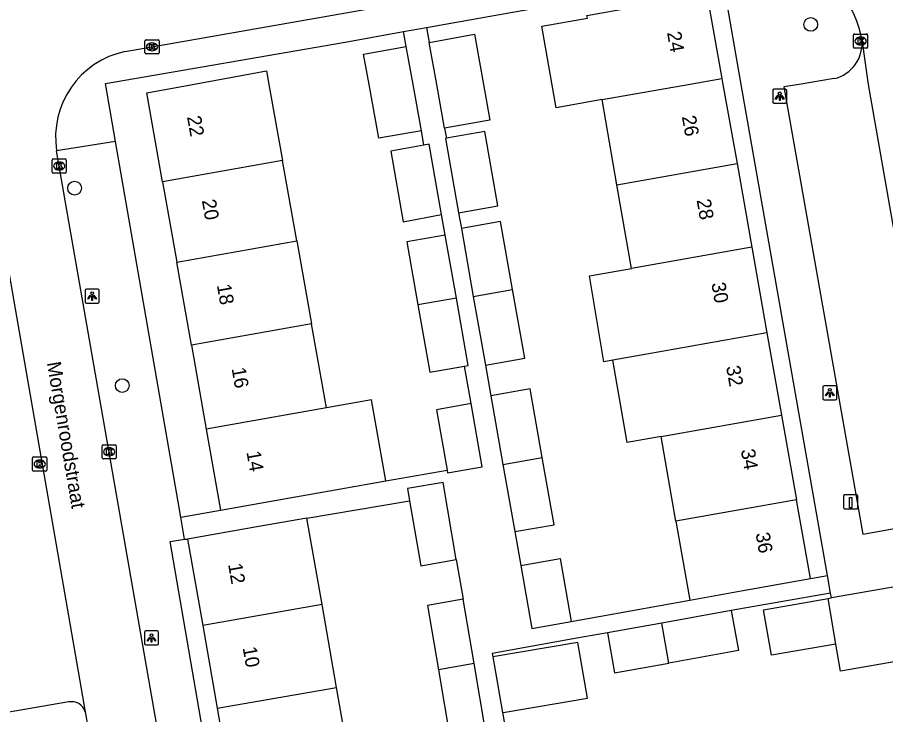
# Model space of a CAD drawing. Extents: x 162880 to 165536, y 384011 to 385179.
# Drawn here: x 164541.6 to 164603.3, y 384455.2 to 384504.8 of the extents above; entities that cross this region are included whole.
import ezdxf

# ---------------------------------------------------------------- set-up
doc = ezdxf.new("R2010")
doc.units = 0
for name, color, linetype in [('IMGEO_Boom', 7, 'Continuous'), ('IMGEO_Kolk', 7, 'Continuous'), ('IMGEO_Laadpaal', 7, 'Continuous'), ('IMGEO_Lichtpunt', 7, 'Continuous'), ('IMGEO_Openbare_ruimte_label', 7, 'Continuous'), ('IMGEO_Pand', 7, 'Continuous'), ('IMGEO_Pand_nummerreeks', 7, 'Continuous'), ('IMGEO_Rijbaan_lokaal_open', 7, 'Continuous'), ('IMGEO_Voetpad_open', 7, 'Continuous')]:
    doc.layers.add(name, color=color, linetype=linetype)

msp = doc.modelspace()

# ---------------------------------------------------------------- linework, layer by layer
at = {"layer": 'IMGEO_Boom'}
for centre in [(164597.993, 384504.258), (164545.682, 384492.622), (164549.07, 384478.6)]:
    msp.add_circle(centre, 0.489, dxfattribs=at)
at = {"layer": 'IMGEO_Kolk'}
for p, q in [((164550.762, 384503.165), (164551.614, 384503.165)), ((164601.038, 384502.65), (164601.038, 384503.502)), ((164601.113, 384503.576), (164601.965, 384503.576)), ((164601.526, 384503.356), (164601.551, 384503.356)), ((164602.039, 384503.502), (164602.039, 384502.65)), ((164550.687, 384502.239), (164550.687, 384503.091)), ((164551.175, 384502.945), (164551.2, 384502.945)), ((164551.688, 384503.091), (164551.688, 384502.239)), ((164601.965, 384502.576), (164601.113, 384502.576)), ((164601.549, 384502.796), (164601.524, 384502.796)), ((164551.614, 384502.165), (164550.762, 384502.165)), ((164551.198, 384502.385), (164551.173, 384502.385)), ((164544.094, 384493.772), (164544.094, 384494.624)), ((164544.169, 384494.698), (164545.021, 384494.698)), ((164545.095, 384494.624), (164545.095, 384493.772)), ((164544.605, 384493.918), (164544.58, 384493.918)), ((164544.582, 384494.478), (164544.607, 384494.478)), ((164545.021, 384493.698), (164544.169, 384493.698)), ((164547.638, 384473.472), (164547.638, 384474.324)), ((164547.713, 384474.398), (164548.565, 384474.398)), ((164548.126, 384474.178), (164548.151, 384474.178)), ((164548.639, 384474.324), (164548.639, 384473.472)), ((164548.149, 384473.618), (164548.124, 384473.618)), ((164542.704, 384472.599), (164542.704, 384473.451)), ((164542.779, 384473.525), (164543.631, 384473.525)), ((164543.192, 384473.305), (164543.217, 384473.305)), ((164543.705, 384473.451), (164543.705, 384472.599)), ((164548.565, 384473.398), (164547.713, 384473.398)), ((164543.631, 384472.525), (164542.779, 384472.525)), ((164543.215, 384472.745), (164543.19, 384472.745))]:
    msp.add_line(p, q, dxfattribs=at)
for points in [[(164550.762, 384503.165), (164551.614, 384503.165)], [(164601.038, 384502.65), (164601.038, 384503.502)], [(164601.113, 384503.576), (164601.965, 384503.576)], [(164601.359, 384503.276), (164601.482, 384503.276), (164601.482, 384503.125), (164601.612, 384503.276), (164601.776, 384503.276), (164601.63, 384503.125), (164601.783, 384502.876), (164601.631, 384502.876), (164601.546, 384503.04), (164601.482, 384502.973), (164601.482, 384502.876), (164601.359, 384502.876), (164601.359, 384503.276)], [(164602.039, 384503.502), (164602.039, 384502.65)], [(164550.687, 384502.239), (164550.687, 384503.091)], [(164551.008, 384502.865), (164551.131, 384502.865), (164551.131, 384502.714), (164551.261, 384502.865), (164551.425, 384502.865), (164551.279, 384502.714), (164551.432, 384502.465), (164551.28, 384502.465), (164551.195, 384502.629), (164551.131, 384502.562), (164551.131, 384502.465), (164551.008, 384502.465), (164551.008, 384502.865)], [(164551.688, 384503.091), (164551.688, 384502.239)], [(164601.965, 384502.576), (164601.113, 384502.576)], [(164551.614, 384502.165), (164550.762, 384502.165)], [(164544.094, 384493.772), (164544.094, 384494.624)], [(164544.169, 384494.698), (164545.021, 384494.698)], [(164545.095, 384494.624), (164545.095, 384493.772)], [(164544.415, 384494.398), (164544.538, 384494.398), (164544.538, 384494.247), (164544.668, 384494.398), (164544.832, 384494.398), (164544.686, 384494.247), (164544.839, 384493.998), (164544.687, 384493.998), (164544.602, 384494.162), (164544.538, 384494.095), (164544.538, 384493.998), (164544.415, 384493.998), (164544.415, 384494.398)], [(164545.021, 384493.698), (164544.169, 384493.698)], [(164547.638, 384473.472), (164547.638, 384474.324)], [(164547.713, 384474.398), (164548.565, 384474.398)], [(164548.639, 384474.324), (164548.639, 384473.472)], [(164547.959, 384474.098), (164548.082, 384474.098), (164548.082, 384473.947), (164548.212, 384474.098), (164548.376, 384474.098), (164548.23, 384473.947), (164548.383, 384473.698), (164548.231, 384473.698), (164548.146, 384473.862), (164548.082, 384473.795), (164548.082, 384473.698), (164547.959, 384473.698), (164547.959, 384474.098)], [(164542.704, 384472.599), (164542.704, 384473.451)], [(164542.779, 384473.525), (164543.631, 384473.525)], [(164543.025, 384473.225), (164543.148, 384473.225), (164543.148, 384473.074), (164543.278, 384473.225), (164543.442, 384473.225), (164543.296, 384473.074), (164543.449, 384472.825), (164543.297, 384472.825), (164543.212, 384472.989), (164543.148, 384472.922), (164543.148, 384472.825), (164543.025, 384472.825), (164543.025, 384473.225)], [(164543.705, 384473.451), (164543.705, 384472.599)], [(164548.565, 384473.398), (164547.713, 384473.398)], [(164543.631, 384472.525), (164542.779, 384472.525)]]:
    msp.add_lwpolyline(points, dxfattribs=at)
for centre, start, end in [((164550.764, 384503.089), 91.55205, 178.44795), ((164550.764, 384503.089), 91.55205, 178.44795), ((164551.612, 384503.089), 1.55205, 88.44795), ((164551.612, 384503.089), 1.55205, 88.44795), ((164601.115, 384503.5), 91.55205, 178.44795), ((164601.115, 384503.5), 91.55205, 178.44795), ((164601.963, 384503.5), 1.55205, 88.44795), ((164601.963, 384503.5), 1.55205, 88.44795), ((164601.115, 384502.652), 181.55205, 268.44795), ((164601.115, 384502.652), 181.55205, 268.44795), ((164601.963, 384502.652), 271.55205, 358.44795), ((164601.963, 384502.652), 271.55205, 358.44795), ((164550.764, 384502.241), 181.55205, 268.44795), ((164550.764, 384502.241), 181.55205, 268.44795), ((164551.612, 384502.241), 271.55205, 358.44795), ((164551.612, 384502.241), 271.55205, 358.44795), ((164544.171, 384494.622), 91.55205, 178.44795), ((164544.171, 384494.622), 91.55205, 178.44795), ((164545.019, 384494.622), 1.55205, 88.44795), ((164545.019, 384494.622), 1.55205, 88.44795), ((164544.171, 384493.774), 181.55205, 268.44795), ((164544.171, 384493.774), 181.55205, 268.44795), ((164545.019, 384493.774), 271.55205, 358.44795), ((164545.019, 384493.774), 271.55205, 358.44795), ((164547.715, 384474.322), 91.55205, 178.44795), ((164547.715, 384474.322), 91.55205, 178.44795), ((164548.563, 384474.322), 1.55205, 88.44795), ((164548.563, 384474.322), 1.55205, 88.44795), ((164542.781, 384473.449), 91.55205, 178.44795), ((164542.781, 384473.449), 91.55205, 178.44795), ((164543.629, 384473.449), 1.55205, 88.44795), ((164543.629, 384473.449), 1.55205, 88.44795), ((164547.715, 384473.474), 181.55205, 268.44795), ((164547.715, 384473.474), 181.55205, 268.44795), ((164548.563, 384473.474), 271.55205, 358.44795), ((164548.563, 384473.474), 271.55205, 358.44795), ((164542.781, 384472.601), 181.55205, 268.44795), ((164542.781, 384472.601), 181.55205, 268.44795), ((164543.629, 384472.601), 271.55205, 358.44795), ((164543.629, 384472.601), 271.55205, 358.44795)]:
    msp.add_arc(centre, 0.0765, start, end, dxfattribs=at)
for centre, major_axis, ratio, start_param, end_param in [((164601.525, 384503.076), (-0.387, 0.002), 0.722429, 4.712389, 7.853982), ((164601.55, 384503.076), (-0.39, 0.002), 0.717154, 1.570796, 4.712389), ((164551.174, 384502.665), (-0.387, 0.002), 0.722429, 4.712389, 7.853982), ((164551.199, 384502.665), (-0.39, 0.002), 0.717154, 1.570796, 4.712389), ((164544.581, 384494.198), (-0.387, 0.002), 0.722429, 4.712389, 7.853982), ((164544.606, 384494.198), (-0.39, 0.002), 0.717154, 1.570796, 4.712389), ((164548.125, 384473.898), (-0.387, 0.002), 0.722429, 4.712389, 7.853982), ((164548.15, 384473.898), (-0.39, 0.002), 0.717154, 1.570796, 4.712389), ((164543.191, 384473.025), (-0.387, 0.002), 0.722429, 4.712389, 7.853982), ((164543.216, 384473.025), (-0.39, 0.002), 0.717154, 1.570796, 4.712389)]:
    msp.add_ellipse(centre, major_axis=major_axis, ratio=ratio, start_param=start_param, end_param=end_param, dxfattribs=at)
at = {"layer": 'IMGEO_Laadpaal'}
for p, q in [((164600.331, 384470.76), (164600.331, 384469.919)), ((164600.331, 384470.76), (164600.331, 384469.919)), ((164601.247, 384470.844), (164600.406, 384470.844)), ((164601.247, 384470.844), (164600.406, 384470.844)), ((164601.331, 384469.928), (164601.331, 384470.769)), ((164601.331, 384469.928), (164601.331, 384470.769)), ((164600.415, 384469.844), (164601.256, 384469.844)), ((164600.415, 384469.844), (164601.256, 384469.844))]:
    msp.add_line(p, q, dxfattribs=at)
msp.add_lwpolyline([(164600.746, 384470.657), (164600.906, 384470.657), (164600.906, 384469.924), (164600.746, 384469.924), (164600.746, 384470.657)], dxfattribs=at)
for centre, start, end in [((164600.409, 384470.766), 92.4484, 184.28452), ((164600.409, 384470.766), 92.4484, 184.28452), ((164601.253, 384470.766), 2.4484, 94.28452), ((164601.253, 384470.766), 2.4484, 94.28452), ((164600.409, 384469.922), 182.4484, 274.28452), ((164600.409, 384469.922), 182.4484, 274.28452), ((164601.253, 384469.922), 272.4484, 4.28452), ((164601.253, 384469.922), 272.4484, 4.28452)]:
    msp.add_arc(centre, 0.0779, start, end, dxfattribs=at)
at = {"layer": 'IMGEO_Lichtpunt'}
for p, q in [((164595.29, 384499.56), (164595.29, 384498.753)), ((164595.29, 384499.56), (164595.29, 384498.753)), ((164596.192, 384499.655), (164595.384, 384499.655)), ((164596.192, 384499.655), (164595.384, 384499.655)), ((164596.286, 384498.753), (164596.286, 384499.56)), ((164596.286, 384498.753), (164596.286, 384499.56)), ((164595.384, 384498.659), (164596.192, 384498.659)), ((164595.384, 384498.659), (164596.192, 384498.659)), ((164546.427, 384485.357), (164546.427, 384484.55)), ((164546.427, 384485.357), (164546.427, 384484.55)), ((164547.329, 384485.452), (164546.521, 384485.452)), ((164547.329, 384485.452), (164546.521, 384485.452)), ((164547.423, 384484.55), (164547.423, 384485.357)), ((164547.423, 384484.55), (164547.423, 384485.357)), ((164546.521, 384484.456), (164547.329, 384484.456)), ((164546.521, 384484.456), (164547.329, 384484.456)), ((164598.851, 384478.492), (164598.851, 384477.685)), ((164598.851, 384478.492), (164598.851, 384477.685)), ((164599.753, 384478.587), (164598.945, 384478.587)), ((164599.753, 384478.587), (164598.945, 384478.587)), ((164599.847, 384477.685), (164599.847, 384478.492)), ((164599.847, 384477.685), (164599.847, 384478.492)), ((164598.945, 384477.591), (164599.753, 384477.591)), ((164598.945, 384477.591), (164599.753, 384477.591)), ((164550.651, 384461.069), (164550.651, 384460.262)), ((164550.651, 384461.069), (164550.651, 384460.262)), ((164551.553, 384461.164), (164550.745, 384461.164)), ((164551.553, 384461.164), (164550.745, 384461.164)), ((164551.647, 384460.262), (164551.647, 384461.069)), ((164551.647, 384460.262), (164551.647, 384461.069)), ((164550.745, 384460.168), (164551.553, 384460.168)), ((164550.745, 384460.168), (164551.553, 384460.168))]:
    msp.add_line(p, q, dxfattribs=at)
for points in [[(164595.664, 384499.224), (164595.703, 384499.196), (164595.515, 384498.934), (164595.477, 384498.961), (164595.664, 384499.224)], [(164595.766, 384499.176), (164595.813, 384499.176), (164595.813, 384498.854), (164595.766, 384498.854), (164595.766, 384499.176)], [(164595.876, 384499.196), (164595.914, 384499.223), (164596.101, 384498.961), (164596.062, 384498.933), (164595.876, 384499.196)], [(164546.801, 384485.021), (164546.84, 384484.993), (164546.652, 384484.731), (164546.614, 384484.758), (164546.801, 384485.021)], [(164546.903, 384484.973), (164546.95, 384484.973), (164546.95, 384484.651), (164546.903, 384484.651), (164546.903, 384484.973)], [(164547.013, 384484.993), (164547.051, 384485.02), (164547.238, 384484.758), (164547.199, 384484.73), (164547.013, 384484.993)], [(164599.225, 384478.156), (164599.264, 384478.128), (164599.076, 384477.866), (164599.038, 384477.893), (164599.225, 384478.156)], [(164599.327, 384478.108), (164599.374, 384478.108), (164599.374, 384477.786), (164599.327, 384477.786), (164599.327, 384478.108)], [(164599.437, 384478.128), (164599.475, 384478.155), (164599.662, 384477.893), (164599.623, 384477.865), (164599.437, 384478.128)], [(164551.025, 384460.733), (164551.064, 384460.705), (164550.876, 384460.443), (164550.838, 384460.47), (164551.025, 384460.733)], [(164551.127, 384460.685), (164551.174, 384460.685), (164551.174, 384460.363), (164551.127, 384460.363), (164551.127, 384460.685)], [(164551.237, 384460.705), (164551.275, 384460.732), (164551.462, 384460.47), (164551.423, 384460.442), (164551.237, 384460.705)]]:
    msp.add_lwpolyline(points, dxfattribs=at)
for centre in [(164595.789, 384499.358), (164546.926, 384485.155), (164599.35, 384478.29), (164551.15, 384460.867)]:
    msp.add_circle(centre, 0.0994, dxfattribs=at)
for centre, start, end in [((164595.384, 384499.56), 90, 180), ((164595.384, 384499.56), 90, 180), ((164596.192, 384499.56), 0, 90), ((164596.192, 384499.56), 0, 90), ((164595.384, 384498.753), 180, 270), ((164595.384, 384498.753), 180, 270), ((164596.192, 384498.753), 270, 0), ((164596.192, 384498.753), 270, 360), ((164546.521, 384485.357), 90, 180), ((164546.521, 384485.357), 90, 180), ((164547.329, 384485.357), 0, 90), ((164547.329, 384485.357), 0, 90), ((164546.521, 384484.55), 180, 270), ((164546.521, 384484.55), 180, 270), ((164547.329, 384484.55), 270, 0), ((164547.329, 384484.55), 270, 360), ((164598.945, 384478.492), 90, 180), ((164598.945, 384478.492), 90, 180), ((164599.753, 384478.492), 0, 90), ((164599.753, 384478.492), 0, 90), ((164598.945, 384477.685), 180, 270), ((164598.945, 384477.685), 180, 270), ((164599.753, 384477.685), 270, 0), ((164599.753, 384477.685), 270, 360), ((164550.745, 384461.069), 90, 180), ((164550.745, 384461.069), 90, 180), ((164551.553, 384461.069), 0, 90), ((164551.553, 384461.069), 0, 90), ((164550.745, 384460.262), 180, 270), ((164550.745, 384460.262), 180, 270), ((164551.553, 384460.262), 270, 0), ((164551.553, 384460.262), 270, 360)]:
    msp.add_arc(centre, 0.0946, start, end, dxfattribs=at)
at = {"layer": 'IMGEO_Pand'}
for points in [[(164583.163, 384498.917), (164579.897, 384498.339), (164578.881, 384504.132), (164582.125, 384504.701), (164582.089, 384504.9), (164590.622, 384506.44), (164591.685, 384500.424)], [(164570.886, 384502.98), (164574.1, 384503.56), (164574.741, 384500), (164575.199, 384497.454), (164571.981, 384496.883)], [(164570.327, 384496.703), (164567.295, 384496.166), (164566.607, 384500), (164566.224, 384502.132), (164569.253, 384502.678)], [(164570.327, 384496.703), (164569.734, 384500), (164569.253, 384502.678)], [(164571.981, 384496.883), (164571.421, 384500), (164570.886, 384502.98)], [(164551.928, 384493.073), (164550.807, 384499.397), (164554.056, 384500), (164559.324, 384500.952), (164559.496, 384500), (164560.203, 384496.03), (164560.46, 384494.587)], [(164583.163, 384498.917), (164589.286, 384500), (164591.685, 384500.424)], [(164591.685, 384500.424), (164591.76, 384500), (164592.755, 384494.369)], [(164584.226, 384492.86), (164583.163, 384498.917)], [(164572.97, 384490.869), (164575.763, 384491.363), (164574.831, 384496.646), (164572.108, 384496.165)], [(164572.108, 384496.165), (164572.038, 384496.153), (164572.97, 384490.869)], [(164570.509, 384495.673), (164568.154, 384495.258), (164569.042, 384490.222), (164571.766, 384490.748)], [(164571.766, 384490.748), (164570.886, 384495.74), (164570.509, 384495.673)], [(164560.46, 384494.587), (164551.928, 384493.073)], [(164561.476, 384488.879), (164560.46, 384494.587)], [(164584.226, 384492.86), (164592.755, 384494.369)], [(164592.755, 384494.369), (164593.805, 384488.431)], [(164551.928, 384493.073), (164552.941, 384487.364)], [(164585.268, 384486.921), (164584.226, 384492.86)], [(164576.811, 384485.425), (164575.96, 384490.248), (164573.167, 384489.754)], [(164573.167, 384489.754), (164574.018, 384484.931)], [(164572.022, 384489.294), (164569.291, 384488.813), (164570.08, 384484.334)], [(164572.812, 384484.818), (164572.022, 384489.294)], [(164552.941, 384487.364), (164561.476, 384488.879)], [(164561.476, 384488.879), (164562.524, 384482.993)], [(164593.805, 384488.431), (164585.268, 384486.921)], [(164593.805, 384488.431), (164594.882, 384482.338)], [(164553.984, 384481.478), (164552.941, 384487.364)], [(164583.929, 384480.4), (164583.288, 384480.286), (164582.262, 384486.388), (164585.268, 384486.921)], [(164574.018, 384484.931), (164576.811, 384485.425)], [(164574.88, 384480.042), (164577.673, 384480.537), (164576.811, 384485.425)], [(164572.812, 384484.818), (164570.08, 384484.334)], [(164573.394, 384479.989), (164573.655, 384480.035), (164572.812, 384484.818)], [(164574.018, 384484.931), (164574.88, 384480.042)], [(164570.08, 384484.334), (164570.923, 384479.553), (164573.394, 384479.989)], [(164562.524, 384482.993), (164553.984, 384481.478)], [(164563.588, 384477.019), (164562.524, 384482.993)], [(164594.882, 384482.338), (164586.337, 384480.826), (164583.929, 384480.4)], [(164594.882, 384482.338), (164595.917, 384476.485)], [(164553.984, 384481.478), (164555.044, 384475.503)], [(164587.364, 384474.972), (164584.955, 384474.546), (164583.929, 384480.4)], [(164578.919, 384473.478), (164578.058, 384478.358), (164575.265, 384477.863)], [(164575.265, 384477.863), (164576.126, 384472.984)], [(164567.801, 384471.831), (164566.78, 384477.585), (164563.588, 384477.019)], [(164573.864, 384477.322), (164571.394, 384476.883), (164572.15, 384472.594)], [(164572.15, 384472.594), (164572.186, 384472.389), (164574.657, 384472.825), (164573.864, 384477.322)], [(164563.588, 384477.019), (164555.044, 384475.503)], [(164587.364, 384474.972), (164595.917, 384476.485)], [(164595.917, 384476.485), (164596.979, 384470.477)], [(164555.044, 384475.503), (164556.064, 384469.751)], [(164588.419, 384468.962), (164587.364, 384474.972)], [(164576.126, 384472.984), (164578.919, 384473.478)], [(164576.126, 384472.984), (164576.966, 384468.22)], [(164576.966, 384468.22), (164579.759, 384468.714), (164578.919, 384473.478)], [(164556.064, 384469.751), (164560.988, 384470.624), (164564.612, 384471.266), (164567.801, 384471.831)], [(164572.809, 384466.236), (164571.874, 384471.717), (164569.344, 384471.286), (164569.491, 384470.421)], [(164596.979, 384470.477), (164588.419, 384468.962)], [(164597.968, 384464.883), (164596.979, 384470.477)], [(164569.491, 384470.421), (164570.28, 384465.795), (164572.809, 384466.236)], [(164562.199, 384469.177), (164558.642, 384468.556), (164553.716, 384467.697)], [(164563.27, 384463.038), (164562.199, 384469.177)], [(164588.419, 384468.962), (164589.401, 384463.364)], [(164553.716, 384467.697), (164554.787, 384461.558)], [(164577.391, 384465.812), (164580.184, 384466.306), (164580.972, 384461.84)], [(164577.391, 384465.812), (164578.179, 384461.347), (164580.972, 384461.84)], [(164589.401, 384463.364), (164593.045, 384464.01), (164597.968, 384464.883)], [(164605.339, 384464.537), (164599.468, 384463.514)], [(164605.339, 384464.537), (164606.239, 384459.375), (164600.112, 384458.308), (164599.776, 384460.238)], [(164573.289, 384463.417), (164570.761, 384462.976), (164571.539, 384458.412)], [(164574.067, 384458.853), (164573.289, 384463.417)], [(164599.776, 384460.238), (164595.212, 384459.443), (164594.649, 384462.674), (164599.225, 384463.472)], [(164599.225, 384463.472), (164599.468, 384463.514)], [(164599.776, 384460.238), (164599.225, 384463.472)], [(164563.27, 384463.038), (164554.787, 384461.558)], [(164564.298, 384457.149), (164563.27, 384463.038)], [(164592.351, 384462.616), (164587.413, 384461.73)], [(164592.351, 384462.616), (164592.862, 384459.77), (164587.909, 384458.881)], [(164554.787, 384461.558), (164555.815, 384455.669)], [(164587.413, 384461.73), (164583.564, 384461.039)], [(164587.909, 384458.881), (164587.413, 384461.73)], [(164583.564, 384461.039), (164584.05, 384458.188), (164587.909, 384458.881)], [(164576.084, 384455.361), (164576.286, 384455.395), (164582.126, 384456.392), (164581.437, 384460.346), (164575.409, 384459.318)], [(164574.067, 384458.853), (164571.539, 384458.412)], [(164574.908, 384453.925), (164574.067, 384458.853)], [(164575.409, 384459.318), (164576.084, 384455.361)], [(164571.539, 384458.412), (164572.379, 384453.484), (164574.908, 384453.925)], [(164555.815, 384455.669), (164564.298, 384457.149)], [(164565.397, 384450.851), (164564.298, 384457.149)], [(164555.815, 384455.669), (164556.914, 384449.371)]]:
    msp.add_lwpolyline(points, dxfattribs=at)
at = {"layer": 'IMGEO_Rijbaan_lokaal_open'}
for points in [[(164549.288, 384502.331), (164585.226, 384508.657)], [(164601.632, 384503.195), (164602.065, 384500), (164607.857, 384467.046)], [(164539.461, 384495.38), (164546.428, 384455.429)], [(164551.842, 384452.691), (164544.407, 384495.277)], [(164546.428, 384455.429), (164547.071, 384451.869)]]:
    msp.add_lwpolyline(points, dxfattribs=at)
for centre, radius, start, end in [((164593.323, 384501.496), 8.481, 11.55718, 59.32226), ((164550.559, 384496.236), 6.226, 101.77527, 188.8623)]:
    msp.add_arc(centre, radius, start, end, dxfattribs=at)
at = {"layer": 'IMGEO_Voetpad_open'}
for points in [[(164570.699, 384504.034), (164575.08, 384504.813), (164591.709, 384507.77)], [(164599.19, 384465.098), (164593.054, 384500), (164591.709, 384507.77)], [(164569.064, 384503.743), (164570.699, 384504.034)], [(164570.699, 384504.034), (164570.886, 384502.98)], [(164548.599, 384495.949), (164547.887, 384500.06), (164564.908, 384503.004), (164569.064, 384503.743)], [(164569.253, 384502.678), (164569.064, 384503.743)], [(164599.655, 384500.406), (164597.182, 384500), (164596.074, 384499.818), (164601.697, 384468.046), (164605.544, 384468.736)], [(164570.509, 384495.673), (164570.327, 384496.703)], [(164571.981, 384496.883), (164572.108, 384496.165)], [(164548.599, 384495.949), (164544.407, 384495.277)], [(164553.223, 384469.259), (164548.599, 384495.949)], [(164572.97, 384490.869), (164573.167, 384489.754)], [(164572.022, 384489.294), (164571.766, 384490.748)], [(164573.864, 384477.322), (164573.394, 384479.989)], [(164574.88, 384480.042), (164575.265, 384477.863)], [(164567.801, 384471.831), (164572.15, 384472.594)], [(164562.199, 384469.177), (164569.491, 384470.421)], [(164553.223, 384469.259), (164556.064, 384469.751)], [(164553.495, 384467.691), (164553.223, 384469.259)], [(164576.966, 384468.22), (164577.391, 384465.812)], [(164558.811, 384430.822), (164552.484, 384467.517), (164553.495, 384467.691)], [(164553.495, 384467.691), (164553.716, 384467.697)], [(164572.809, 384466.236), (164573.289, 384463.417)], [(164597.968, 384464.883), (164599.19, 384465.098)], [(164599.408, 384463.857), (164599.19, 384465.098)], [(164599.408, 384463.857), (164592.351, 384462.616)], [(164599.468, 384463.514), (164599.408, 384463.857)], [(164580.972, 384461.84), (164589.401, 384463.364)], [(164583.564, 384461.039), (164581.385, 384460.648), (164575.366, 384459.568), (164575.409, 384459.318)], [(164545.279, 384456.119), (164540.755, 384455.343)], [(164576.084, 384455.361), (164577.621, 384446.776)]]:
    msp.add_lwpolyline(points, dxfattribs=at)
for centre, radius, start, end in [((164599.079, 384502.909), 2.569, 282.94983, 6.38785), ((164545.488, 384455.165), 0.976, 15.67708, 102.35142)]:
    msp.add_arc(centre, radius, start, end, dxfattribs=at)

# ---------------------------------------------------------------- texts
at = {"layer": 'IMGEO_Openbare_ruimte_label'}
msp.add_text('Morgenroodstraat', height=1, rotation=279.72597, dxfattribs=at).set_placement((164543.708, 384480.216))
at = {"layer": 'IMGEO_Pand_nummerreeks'}
for s, rotation, p in [('24', 280.00363, (164587.779, 384503.676)), ('22', 280.05549, (164553.669, 384497.689)), ('26', 280.02839, (164588.833, 384497.705)), ('20', 280.05549, (164554.722, 384491.754)), ('28', 280.02839, (164589.881, 384491.779)), ('30', 280.02655, (164590.929, 384485.855)), ('18', 280.05549, (164555.789, 384485.735)), ('16', 280.05549, (164556.839, 384479.809)), ('32', 280.02655, (164591.976, 384479.937)), ('14', 280.0552, (164557.891, 384473.88)), ('34', 280.02839, (164593.023, 384474.011)), ('36', 280.02839, (164594.071, 384468.088)), ('12', 279.89931, (164556.588, 384465.899)), ('10', 279.89931, (164557.622, 384459.976))]:
    msp.add_text(s, height=1, rotation=rotation, dxfattribs=at).set_placement(p)

doc.saveas('drawing.dxf')
